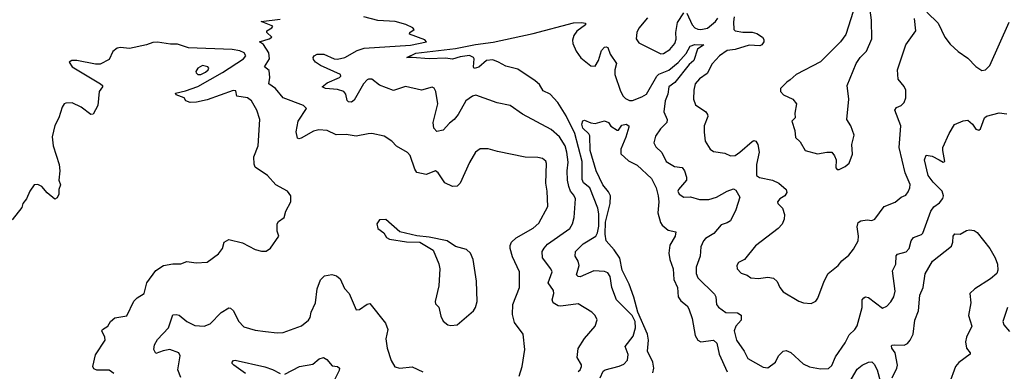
# Model space of a CAD drawing. Extents: x 1552294 to 1694791, y 811929 to 917222.
# Tile 469 of 643: x 1671198 to 1677539, y 845875 to 848137. Entities that reach past the tile are written whole.
import ezdxf

# ---------------------------------------------------------------- set-up
doc = ezdxf.new("R2010")
doc.units = 0

msp = doc.modelspace()

# ---------------------------------------------------------------- linework, layer by layer
at = {"layer": '0CON10XD'}
for points in [[(1676475, 847172.5), (1676515, 847193.3), (1676540, 847215), (1676562, 847272), (1676556.4, 847333.6), (1676572.5, 847395), (1676550, 847455), (1676523.8, 847495), (1676537.5, 847625), (1676526, 847715), (1676584, 847855), (1676611.2, 847895), (1676652, 847935), (1676686.7, 848015), (1676683.9, 848133.9), (1676673, 848213)], [(1674415, 845843.3), (1674433.5, 845905), (1674451.4, 846015), (1674440, 846115), (1674385, 846188.8), (1674370.6, 846240.6), (1674374.5, 846305), (1674415.8, 846414.2), (1674416.7, 846515), (1674372.6, 846612.6), (1674356.9, 846665), (1674356.9, 846685), (1674365.7, 846705), (1674395.3, 846734.7), (1674505, 846795.6), (1674540.7, 846829.3), (1674600, 846935), (1674595.5, 847035), (1674586.3, 847086.3), (1674591.1, 847211.1), (1674586.4, 847226.4), (1674565, 847244.4), (1674535, 847251.5), (1674453, 847253), (1674275, 847289.4), (1674215, 847307.5), (1674163, 847307), (1674132.5, 847285), (1674095, 847218), (1674034.5, 847085.5), (1674015, 847066.9), (1673985, 847063.8), (1673935, 847086.9), (1673892.4, 847152.4), (1673875, 847166), (1673815, 847142), (1673755, 847154.4), (1673741.5, 847175), (1673713, 847263), (1673695, 847283.8), (1673625, 847324), (1673595, 847356.2), (1673545, 847388.8), (1673465, 847404.2), (1673442, 847402), (1673365, 847387.5), (1673299.7, 847399.7), (1673235, 847397.5), (1673178.8, 847425), (1673125, 847428.4), (1673090.9, 847419.1), (1673010, 847375), (1672995, 847370.8), (1672985.9, 847375.9), (1672978.1, 847415), (1672992.1, 847485), (1673045.6, 847565.6), (1673025, 847585.6), (1672894.3, 847634.3), (1672844.8, 847694.8), (1672801.8, 847725), (1672808.6, 847765), (1672805, 847810), (1672773.8, 847835), (1672806, 847885), (1672802.5, 847925), (1672767.5, 847977.5), (1672742.5, 847995), (1672805, 848014), (1672822.5, 848025), (1672790, 848055), (1672790, 848065), (1672822.5, 848085), (1672827.5, 848095), (1672752.5, 848125), (1672875, 848140.9)], [(1674795, 845874.5), (1674808.1, 845885), (1674816.9, 845905), (1674815, 845917.5), (1674787.5, 845965), (1674795, 846022.5), (1674835, 846086.2), (1674903.8, 846165), (1674916.4, 846206.4), (1674903.6, 846233.6), (1674883.3, 846255), (1674795, 846310), (1674683.2, 846293.2), (1674665, 846295.4), (1674632.9, 846315), (1674627.3, 846335), (1674637.7, 846375), (1674636.2, 846395), (1674600.8, 846445), (1674626.4, 846515), (1674617.9, 846535), (1674564.7, 846605), (1674562.9, 846645), (1674576.4, 846666.4), (1674596.9, 846693.1), (1674740.6, 846795), (1674757.3, 846825), (1674768, 846865), (1674776.7, 846985), (1674767.6, 847007.6), (1674744, 847035), (1674734.3, 847064.3), (1674725.8, 847105), (1674723.6, 847165), (1674729.6, 847220.4), (1674721.6, 847285), (1674709.7, 847325), (1674675, 847384.5), (1674620.5, 847430.5), (1674435, 847530), (1674356.7, 847585), (1674273.2, 847603.2), (1674135, 847652.5), (1674115, 847645.7), (1674071.5, 847615), (1674022.2, 847527.8), (1673995.2, 847494.8), (1673965, 847472.7), (1673925, 847426.2), (1673885, 847418.8), (1673865, 847440), (1673860.5, 847475), (1673891.5, 847595), (1673877.8, 847675), (1673866.9, 847696.9), (1673855, 847702.5), (1673785, 847684.4), (1673682.4, 847707.6), (1673605, 847682), (1673515, 847716.2), (1673465, 847753.8), (1673445, 847754.2), (1673435, 847750.8), (1673412.2, 847725), (1673350.8, 847619.2), (1673335, 847607.3), (1673315, 847608.1), (1673307.6, 847617.6), (1673299.1, 847659.1), (1673285, 847676.3), (1673245, 847689.1), (1673167.5, 847695), (1673146.7, 847705), (1673178, 847732), (1673257.5, 847765), (1673265.7, 847775), (1673264.3, 847785), (1673135, 847842.6), (1673103.3, 847865), (1673090.5, 847880.5), (1673087.8, 847895), (1673094.2, 847905.8), (1673114.6, 847915.4), (1673156.2, 847916.2), (1673223.1, 847885), (1673245, 847883.5), (1673292, 847895), (1673370.6, 847939.4), (1673415.9, 847954.1), (1673715, 847974.2), (1673817.5, 847995), (1673807.9, 848007.9), (1673707.5, 848045), (1673710, 848055), (1673737.5, 848075), (1673730, 848085), (1673685, 848105.7), (1673616.5, 848126.5), (1673505, 848131.3), (1673414, 848155)], [(1675241.1, 848148.9), (1675185, 848083.3), (1675172, 848055), (1675168, 848015), (1675185, 847988.8), (1675327.9, 847917.9), (1675345, 847919.5), (1675385, 847944.6), (1675416.2, 847985), (1675425, 848012.5), (1675423.2, 848055), (1675435, 848120), (1675475, 848182.5)], [(1675495, 848180), (1675528, 848105), (1675545, 848085.4), (1675565, 848075.4), (1675585, 848073.5), (1675627.5, 848082.5), (1675679.3, 848125), (1675695, 848146.8)], [(1675800, 848155), (1675794.2, 848124.2), (1675796.7, 848075), (1675806.2, 848066.2), (1675855, 848056.5), (1675915, 848056.7), (1675945, 848049.2), (1675981.4, 848025), (1675989.7, 848009.7), (1675989.2, 847995), (1675976.7, 847975), (1675965, 847970), (1675895, 847974.2), (1675805, 847944.7), (1675755, 847939.6), (1675705, 847904.3), (1675656.6, 847853.4), (1675625, 847790.4), (1675575, 847756.9), (1675548.1, 847725), (1675539.5, 847685), (1675536.7, 847625), (1675550.2, 847590.2), (1675616.2, 847545), (1675628.3, 847528.3), (1675629.2, 847515), (1675606.9, 847455), (1675605.7, 847414.3), (1675613.1, 847355), (1675645, 847304), (1675665, 847290), (1675738.3, 847278.3), (1675775, 847260.8), (1675805, 847264.4), (1675835, 847284.4), (1675915, 847354.2), (1675925, 847359.2), (1675938.8, 847355), (1675950.6, 847335), (1675960, 847285), (1675943.9, 847205), (1675943.3, 847135), (1675962.5, 847122.5), (1676046.2, 847105), (1676086, 847085), (1676134, 847045), (1676138, 847025), (1676125.4, 847004.6), (1676094, 846985), (1676078.8, 846965), (1676081.2, 846955), (1676110, 846925), (1676122.5, 846885), (1676121.4, 846855), (1676108, 846822), (1676082.5, 846795), (1675936.8, 846683.2), (1675865, 846594), (1675826, 846575), (1675815.7, 846555), (1675817.5, 846535), (1675845, 846507.5), (1675883.6, 846493.6), (1675906.2, 846476.2), (1675955, 846473.3), (1676015, 846481.5), (1676053.3, 846475), (1676075, 846454), (1676093.4, 846413.4), (1676115, 846387.5), (1676215, 846326), (1676245.9, 846315.9), (1676295, 846311.2), (1676325, 846326.7), (1676338.8, 846345), (1676379.5, 846455), (1676405, 846504.2), (1676468.8, 846555), (1676493.4, 846586.6), (1676537.6, 846622.4), (1676568.7, 846661.3), (1676598.6, 846715), (1676600, 846745), (1676590.6, 846805), (1676596.9, 846833.1), (1676615.7, 846844.3), (1676655, 846849.4), (1676685, 846845.6), (1676705, 846853.1), (1676765, 846936), (1676836.2, 846963.8), (1676873.8, 846995), (1676905, 847008.8), (1676919.7, 847030.3), (1676930.8, 847055), (1676932.7, 847077.3), (1676901.1, 847151.1), (1676862.5, 847315), (1676872.8, 847455), (1676834.4, 847555), (1676845, 847572.9), (1676875, 847586.2), (1676894.8, 847605.2), (1676905.3, 847635), (1676905, 847683.3), (1676895, 847706.9), (1676855.6, 847755.6), (1676851.9, 847815), (1676904.4, 847975), (1676970, 848065), (1676961.4, 848145)], [(1676565, 848190), (1676517.7, 848042.3), (1676483.3, 847995), (1676355, 847866.2), (1676197.5, 847785), (1676160.5, 847749.5), (1676137.5, 847735), (1676097.5, 847695), (1676097.5, 847675), (1676117.5, 847655), (1676176.7, 847625), (1676200, 847595), (1676190, 847535), (1676192.5, 847505), (1676170, 847485), (1676190, 847425), (1676195, 847380), (1676225, 847352.5), (1676256.2, 847296.2), (1676335, 847274), (1676395, 847286), (1676427.5, 847285), (1676445, 847262.5), (1676456, 847235), (1676454.2, 847184.2), (1676462.9, 847172.9), (1676475, 847172.5)], [(1677039.2, 848185), (1677112, 848115), (1677155.3, 848025), (1677189.5, 847979.5), (1677242.3, 847932.3), (1677305, 847890), (1677355, 847835.5), (1677395, 847811.5), (1677418.6, 847815), (1677446.5, 847843.5), (1677569.5, 848120.5)], [(1674935.9, 845834.1), (1674955, 845876.5), (1674968.8, 845885), (1675057.5, 845907.5), (1675089.5, 845920.5), (1675112.9, 845947.1), (1675116.4, 845983.6), (1675096.2, 846035), (1675148.6, 846101.4), (1675163.8, 846155), (1675162.3, 846195), (1675142.7, 846235), (1675040.3, 846335), (1675010.8, 846415), (1675000.4, 846485), (1674985, 846508.9), (1674965, 846517.5), (1674895, 846521.8), (1674806.5, 846483.5), (1674794.1, 846484.1), (1674783.6, 846495), (1674800.4, 846555), (1674793.6, 846583.6), (1674775.5, 846615), (1674778.1, 846645), (1674826.9, 846695), (1674907.3, 846745), (1674919.5, 846765), (1674928.1, 846808.1), (1674928.6, 846888.6), (1674922.1, 846925), (1674870, 847055), (1674828.1, 847088.1), (1674820, 847110), (1674820.2, 847225), (1674772.6, 847405), (1674718.1, 847518.1), (1674662.7, 847605), (1674615, 847657.8), (1674569.2, 847679.2), (1674545, 847720), (1674517.1, 847745), (1674405, 847818.2), (1674328.3, 847838.3), (1674282.2, 847865), (1674245, 847878.1), (1674205, 847874.1), (1674155, 847832.8), (1674125, 847822.5), (1674120, 847835), (1674125.7, 847885.7), (1674120.9, 847895), (1674095, 847907.6), (1674035, 847898.5), (1673985, 847883.3), (1673939.4, 847889.4), (1673835, 847885.6), (1673725, 847894), (1673690, 847895), (1673748.8, 847921.2), (1674005, 847951.4), (1674132.5, 847977.5), (1674247, 847993), (1674505, 848049.3), (1674765, 848116.3), (1674815, 848120.3), (1674840.8, 848115), (1674840.6, 848105), (1674785, 848063.3), (1674767.5, 848035), (1674758.6, 848005), (1674760, 847985), (1674781.4, 847935), (1674812.6, 847892.6), (1674875, 847840), (1674905, 847838.9), (1674925.3, 847874.7), (1674945, 847939.2), (1674965, 847961.2), (1674975, 847963.8), (1674985, 847958), (1675001.1, 847915), (1675040.4, 847855), (1675029.6, 847815), (1675030.5, 847785), (1675066.9, 847676.9), (1675084.7, 847644.7), (1675100.2, 847630.2), (1675125, 847618.1), (1675145, 847618.1), (1675205, 847640), (1675235, 847658.8), (1675300.8, 847775), (1675315, 847786.7), (1675377.6, 847812.4), (1675438.9, 847861.1), (1675490.3, 847919.7), (1675515, 847967.3), (1675545, 847977.1), (1675603.3, 847975), (1675562.5, 847947.5), (1675539.1, 847875), (1675510.1, 847849.9), (1675416.1, 847733.9), (1675377.8, 847705), (1675372, 847658), (1675355.3, 847615), (1675346.2, 847545), (1675367.5, 847495), (1675366.5, 847475), (1675325.6, 847435), (1675293, 847387), (1675281.4, 847345), (1675295, 847318.8), (1675333, 847283), (1675362, 847225), (1675415, 847193.8), (1675465, 847185.7), (1675479.4, 847165), (1675491.9, 847125), (1675491.4, 847105), (1675440, 847045), (1675436, 847035), (1675444, 847015), (1675475, 846996), (1675517, 846997), (1675575, 846980.6), (1675635, 846979.6), (1675685, 846995.4), (1675755, 847034.5), (1675795, 847048.1), (1675810.2, 847040.2), (1675836.6, 846996.6), (1675808.8, 846915), (1675775, 846843.8), (1675755, 846830), (1675715, 846817.8), (1675668.6, 846761.4), (1675615, 846730.6), (1675600.6, 846715), (1675584.5, 846675.5), (1675580.5, 846615), (1675555.4, 846545), (1675554.7, 846505), (1675565, 846475.6), (1675672.2, 846372.2), (1675680.6, 846355), (1675685.7, 846305), (1675697.4, 846287.4), (1675745, 846254.5), (1675820.9, 846250.9), (1675845, 846236), (1675844.5, 846205), (1675809.7, 846165), (1675799.7, 846135), (1675813.9, 846075), (1675863.1, 846005), (1675886.8, 845956.8), (1675985, 845902), (1676015, 845896.7), (1676066, 845935), (1676085.7, 845974.3), (1676115, 846003.8), (1676135, 846008.1), (1676165, 845996.5), (1676244.1, 845924.1), (1676285, 845904.5), (1676355, 845890), (1676406.6, 845893.4), (1676427.4, 845912.6), (1676452.6, 845967.4), (1676515, 846057.5), (1676539.6, 846110.4), (1676576, 846145), (1676591.3, 846168.7), (1676623.8, 846285), (1676624, 846335), (1676635, 846348.8), (1676645.9, 846354.1), (1676665, 846350), (1676755, 846282), (1676783.3, 846295), (1676808.7, 846321.3), (1676827.5, 846355), (1676835, 846390), (1676818.7, 846521.3), (1676840.5, 846565), (1676841.8, 846618.2), (1676851.8, 846628.2), (1676906.7, 846643.3), (1676925.3, 846664.7), (1676940, 846715), (1676953.3, 846736.7), (1677005, 846754.4), (1677015, 846764), (1677065, 846905.8), (1677085, 846932.9), (1677121.7, 846958.3), (1677143, 846987), (1677147.1, 847005), (1677138.1, 847035), (1677081.1, 847091.1), (1677048.9, 847135), (1677025.7, 847235), (1677035, 847266.2), (1677075, 847259.4), (1677118.8, 847235), (1677145, 847221.2), (1677155.8, 847224.2), (1677142, 847295), (1677143.8, 847315), (1677183.8, 847405), (1677217.7, 847462.3), (1677275, 847486.2), (1677305, 847490), (1677335, 847466.2), (1677355, 847434), (1677375, 847426.2), (1677385.6, 847434.4), (1677412, 847505), (1677424.2, 847515.8), (1677505, 847537.1), (1677555, 847531.9)], [(1671805, 845861.4), (1671775, 845881.9), (1671695, 845882.2), (1671675, 845892), (1671669.4, 845905), (1671685, 845982), (1671748.9, 846075), (1671746.7, 846095), (1671727.5, 846135), (1671732, 846145), (1671764.4, 846165), (1671781.5, 846195), (1671810.6, 846219.4), (1671887, 846233), (1671933.6, 846326.4), (1671955, 846348), (1671998.8, 846375), (1672015.8, 846445), (1672075, 846523.8), (1672124.5, 846555.5), (1672184.3, 846565.7), (1672235, 846566.2), (1672275, 846580.8), (1672335, 846572), (1672405, 846577.5), (1672478.7, 846631.3), (1672503.8, 846665), (1672514.4, 846705.6), (1672545, 846722.5), (1672632.1, 846702.1), (1672715, 846658), (1672755, 846647.5), (1672785, 846647.5), (1672813, 846667), (1672866.4, 846743.6), (1672857, 846777), (1672856, 846825), (1672865, 846839.2), (1672900, 846865), (1672912, 846905), (1672943.8, 846965), (1672943.3, 847005), (1672922.5, 847035), (1672846.7, 847075), (1672793.3, 847135), (1672715, 847187.5), (1672707.5, 847207.5), (1672705.8, 847255), (1672734.2, 847325), (1672743.8, 847495), (1672725.8, 847555), (1672690.8, 847615), (1672664, 847634), (1672596.3, 847646.3), (1672588.9, 847678.9), (1672572.1, 847682.1), (1672405, 847621.4), (1672336.4, 847606.4), (1672294.8, 847604.8), (1672268.8, 847615), (1672256.7, 847635), (1672206.2, 847655), (1672202, 847665), (1672265, 847679.4), (1672345, 847708.6), (1672503, 847797), (1672638.6, 847885), (1672654.7, 847905), (1672644.4, 847925), (1672615, 847937), (1672565.6, 847945.6), (1672285, 847957.2), (1672215, 847979.6), (1672169.6, 847979.6), (1672085, 847992.8), (1672055, 847991.2), (1672013.4, 847976.6), (1671905, 847953.1), (1671848, 847958), (1671825, 847954), (1671798.2, 847931.8), (1671775, 847881.7), (1671715, 847851.3), (1671685, 847851.4), (1671565, 847874.7), (1671532.5, 847875), (1671516.2, 847865), (1671535.7, 847835), (1671717.1, 847725), (1671730, 847715), (1671731.2, 847705), (1671710, 847675), (1671700.8, 847585), (1671670.7, 847529.3), (1671655, 847526.7), (1671593.8, 847575), (1671535, 847602), (1671495, 847601.2), (1671484.3, 847595.7), (1671471.2, 847575), (1671448.8, 847505), (1671424.2, 847455.8), (1671407, 847383), (1671413.5, 847325), (1671452.2, 847205), (1671456.9, 847165), (1671448.8, 847105), (1671461.2, 847075), (1671450, 847045), (1671450, 847015), (1671439.3, 846990.7), (1671425, 846982.5), (1671374.1, 847024.1), (1671340, 847065), (1671315, 847077.5), (1671290, 847075), (1671262.5, 847035), (1671242.5, 846985), (1671217.5, 846955), (1671210.7, 846929.3), (1671150.3, 846849.7)], [(1672365, 847784.6), (1672395, 847798.8), (1672412.2, 847815), (1672415.6, 847825), (1672409.2, 847835), (1672375, 847843.1), (1672344.2, 847825), (1672331.4, 847805), (1672334.3, 847795), (1672345.6, 847785.6), (1672365, 847784.6)], [(1675275, 845864.4), (1675282.5, 845895), (1675275.2, 845935), (1675241.9, 846005), (1675247.5, 846075), (1675240.4, 846115), (1675179.7, 846255), (1675152.9, 846352.9), (1675122.3, 846435), (1675078.1, 846525), (1675062, 846602), (1675025.8, 846655.8), (1674974.8, 846715), (1674967.5, 846757.5), (1674970.5, 846835), (1675000.7, 846955), (1675003.6, 847005), (1674990.5, 847030.5), (1674954.1, 847075), (1674910.3, 847165), (1674871.8, 847295), (1674869.1, 847389.1), (1674863.4, 847403.4), (1674825, 847440), (1674818.8, 847465), (1674825, 847487.5), (1674835, 847490), (1674875, 847473.3), (1674905, 847470), (1674965, 847485.8), (1674990, 847475), (1675005, 847453.3), (1675045, 847425.8), (1675055, 847426.2), (1675075, 847458.4), (1675104.5, 847464.5), (1675120, 847455), (1675120, 847445), (1675101.4, 847381.4)], [(1675101.4, 847381.4), (1675068.8, 847305), (1675069, 847275), (1675119.2, 847229.2), (1675175, 847201.8), (1675266, 847115), (1675296.5, 847055), (1675310.7, 847005), (1675314.2, 846965), (1675306.5, 846895), (1675325, 846831.9), (1675335.4, 846815), (1675375, 846783.3), (1675423.5, 846773.5), (1675420, 846745), (1675384.2, 846685.8), (1675378.2, 846635), (1675384.7, 846595), (1675406.8, 846535), (1675410, 846465), (1675434.5, 846415), (1675438.5, 846355), (1675455, 846327.5), (1675495.8, 846295.8), (1675507.5, 846277.5), (1675528.2, 846215), (1675548.2, 846105), (1675564.4, 846075), (1675585, 846064.5), (1675666.1, 846076.1), (1675686.5, 846056.5), (1675701.8, 845985), (1675755, 845872)], [(1673975, 846168.8), (1674015, 846173.8), (1674121.2, 846265), (1674134.3, 846285.7), (1674144.4, 846325), (1674139.4, 846455), (1674118.9, 846595), (1674100.5, 846635), (1674075, 846659.1), (1674005, 846677.5), (1673950, 846715), (1673835, 846737.5), (1673755, 846745.8), (1673645, 846772.5), (1673555, 846852.5), (1673515, 846850), (1673497.5, 846825), (1673503.3, 846795), (1673542.5, 846765), (1673560, 846735), (1673580, 846725), (1673688.3, 846708.3), (1673775, 846706.2), (1673860, 846655), (1673897.3, 846567.3), (1673904, 846535), (1673897.5, 846425), (1673873.3, 846325), (1673875, 846310), (1673898, 846288), (1673910.7, 846229.3), (1673925, 846197.5), (1673954.1, 846174.1), (1673975, 846168.8)], [(1676816.5, 845833.5), (1676847.4, 845895), (1676850.8, 845915), (1676836.9, 845995), (1676814.4, 846025), (1676811.9, 846038.1), (1676815.9, 846044.1), (1676833.8, 846046.2), (1676895, 846044), (1676914.6, 846055), (1676931.8, 846075), (1676951.1, 846115), (1676962.8, 846205), (1676986.4, 846265), (1676995.8, 846365), (1677015.5, 846414.5), (1677028.6, 846501.4), (1677076.1, 846583.9), (1677199.1, 846680.9), (1677207.5, 846705), (1677210, 846745), (1677220.9, 846759.1), (1677255, 846757.5), (1677295, 846780), (1677315, 846784.5), (1677345, 846780.5), (1677365, 846769.1), (1677445.5, 846665), (1677479.1, 846605), (1677495.3, 846565), (1677497.5, 846525), (1677491.5, 846505), (1677450.9, 846469.1), (1677348.1, 846405), (1677316, 846375), (1677324.2, 846315), (1677308.6, 846235), (1677330.8, 846165), (1677294.6, 846095.4), (1677288.6, 846065), (1677295.7, 846025), (1677319.5, 845995), (1677319.1, 845985), (1677245, 845931.5), (1677223.9, 845906.1), (1677183.8, 845795)], [(1672235.8, 845835), (1672217.1, 845885), (1672232.2, 845975), (1672221.9, 845995), (1672164.7, 846014.7), (1672122.3, 846007.7), (1672075, 845990.5), (1672060.8, 846015), (1672065, 846046), (1672085, 846080.8), (1672155.7, 846155), (1672185, 846237.5), (1672205, 846241.4), (1672225, 846235.7), (1672275, 846196.4), (1672325, 846169.6), (1672385, 846165.6), (1672425, 846180), (1672495, 846254.4), (1672545, 846284), (1672555, 846282), (1672573.7, 846263.7), (1672607.7, 846197.7), (1672641.2, 846161.2), (1672715, 846139.2), (1672780.6, 846130.6), (1672855, 846122.9), (1672895, 846125.8), (1673011.7, 846168.3), (1673058.8, 846205), (1673068.3, 846221.7), (1673074.3, 846255), (1673102.9, 846315), (1673113.1, 846405), (1673135, 846463.3), (1673160.2, 846489.8), (1673207.9, 846497.9), (1673239.1, 846489.1), (1673261.1, 846471.1), (1673288.9, 846408.9), (1673320, 846375), (1673365, 846270), (1673386.8, 846273.2), (1673435, 846306.7), (1673451.7, 846311.7), (1673553.8, 846185), (1673568, 846145), (1673556.7, 846085), (1673564.5, 846025), (1673590.6, 845945), (1673614.4, 845904.4), (1673645, 845894.3), (1673725, 845904.3), (1673795, 845872.5)], [(1677558.8, 846285), (1677528.9, 846195), (1677535, 846173.8), (1677571.4, 846131.4)], [(1672651.2, 845861.2), (1672576.9, 845915), (1672566.5, 845925), (1672565.6, 845935), (1672574, 845945), (1672585, 845946.4), (1672777.1, 845902.9), (1672825, 845886.9), (1672875, 845860.4)], [(1672905, 845857.3), (1673000, 845905), (1673085, 845920.8), (1673126.7, 845955), (1673155, 845963.8), (1673175, 845951.2), (1673210.3, 845910.3), (1673245.5, 845905.5), (1673256.4, 845896.4), (1673255, 845881.2), (1673213.2, 845795)], [(1676495, 845723.4), (1676591.5, 845888.5), (1676624.2, 845915), (1676665, 845934.4), (1676685, 845936.9), (1676701.7, 845921.7), (1676720, 845885), (1676741.4, 845805)]]:
    msp.add_lwpolyline(points, dxfattribs=at)

doc.saveas('drawing.dxf')
